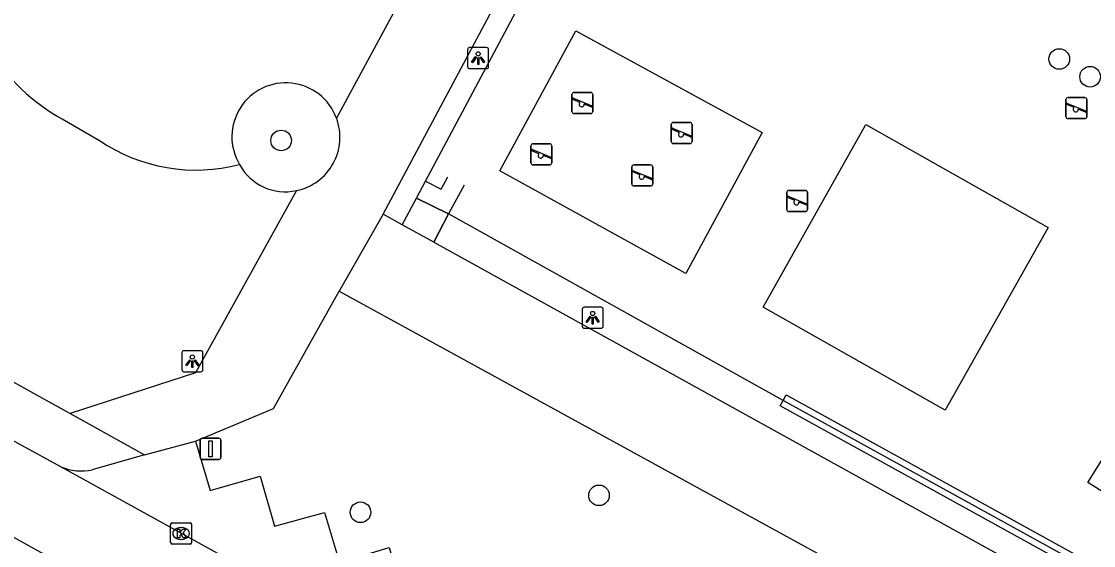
# Model space of a CAD drawing. Extents: x 158352 to 159489, y 383828 to 384597.
# Drawn here: x 158937.8 to 158988.7, y 384106.4 to 384131.3 of the extents above; entities that cross this region are included whole.
import ezdxf

# ---------------------------------------------------------------- set-up
doc = ezdxf.new("R2010")
doc.units = 0
for name, color, linetype in [('IMGEO_Boom', 7, 'Continuous'), ('IMGEO_Groenvoorziening', 7, 'Continuous'), ('IMGEO_Haag', 7, 'Continuous'), ('IMGEO_Hek', 7, 'Continuous'), ('IMGEO_Kolk', 7, 'Continuous'), ('IMGEO_Lichtpunt', 7, 'Continuous'), ('IMGEO_Parkeervlak_open', 7, 'Continuous'), ('IMGEO_Rijbaan_lokaal_open', 7, 'Continuous'), ('IMGEO_Speelvoorziening', 7, 'Continuous'), ('IMGEO_Verkeersbordpaal', 7, 'Continuous'), ('IMGEO_Voetpad_gesloten', 7, 'Continuous'), ('IMGEO_Voetpad_halfverhard', 7, 'Continuous'), ('IMGEO_Voetpad_open', 7, 'Continuous')]:
    doc.layers.add(name, color=color, linetype=linetype)

msp = doc.modelspace()

# ---------------------------------------------------------------- linework, layer by layer
at = {"layer": 'IMGEO_Boom'}
for centre in [(158987.103, 384129.498), (158988.568, 384128.658), (158950.172, 384125.634), (158965.259, 384108.808), (158953.939, 384108.005)]:
    msp.add_circle(centre, 0.489, dxfattribs=at)
at = {"layer": 'IMGEO_Groenvoorziening'}
for points in [[(158956.596, 384122.904), (158957.028, 384123.713), (158962.667, 384134.289)], [(158969.382, 384119.333), (158960.555, 384124.203), (158964.163, 384130.837), (158973.005, 384126.019), (158969.382, 384119.333)], [(158981.694, 384112.846), (158973.047, 384117.727), (158977.921, 384126.386), (158986.58, 384121.509), (158981.694, 384112.846)], [(158955.922, 384121.638), (158956.596, 384122.904)], [(158956.596, 384122.904), (158958.114, 384122.156)], [(158958.114, 384122.156), (158957.416, 384120.813)], [(158974.003, 384113.309), (158958.114, 384122.156)], [(158991.944, 384107.234), (158988.467, 384109.415), (158991.581, 384114.396), (158995.015, 384112.265), (158991.944, 384107.234)]]:
    msp.add_lwpolyline(points, dxfattribs=at)
msp.add_arc((158950.367, 384125.662), 2.461, 208.34, 282.5357, dxfattribs=at)
at = {"layer": 'IMGEO_Haag'}
for points in [[(158995.468, 384101.477), (158995.324, 384101.215), (158973.859, 384113.046), (158974.003, 384113.309)], [(158974.003, 384113.309), (158974.148, 384113.572), (158995.613, 384101.74), (158995.468, 384101.477)]]:
    msp.add_lwpolyline(points, dxfattribs=at)
at = {"layer": 'IMGEO_Hek'}
for points in [[(158957.028, 384123.713), (158962.667, 384134.289)], [(158957.028, 384123.713), (158957.772, 384123.329), (158958.084, 384123.907)], [(158956.596, 384122.904), (158957.028, 384123.713)], [(158958.857, 384123.513), (158958.114, 384122.156)], [(158955.922, 384121.638), (158956.596, 384122.904)], [(158958.114, 384122.156), (158956.596, 384122.904)], [(158957.416, 384120.813), (158958.114, 384122.156)], [(158974.003, 384113.309), (158958.114, 384122.156)], [(158995.468, 384101.477), (158974.003, 384113.309)]]:
    msp.add_lwpolyline(points, dxfattribs=at)
at = {"layer": 'IMGEO_Kolk'}
for p, q in [((158944.925, 384106.574), (158944.925, 384107.426)), ((158945, 384107.5), (158945.852, 384107.5)), ((158945.413, 384107.28), (158945.438, 384107.28)), ((158945.926, 384107.426), (158945.926, 384106.574)), ((158945.436, 384106.72), (158945.411, 384106.72)), ((158945.852, 384106.5), (158945, 384106.5))]:
    msp.add_line(p, q, dxfattribs=at)
for points in [[(158944.925, 384106.574), (158944.925, 384107.426)], [(158945, 384107.5), (158945.852, 384107.5)], [(158945.246, 384107.2), (158945.369, 384107.2), (158945.369, 384107.049), (158945.499, 384107.2), (158945.663, 384107.2), (158945.517, 384107.049), (158945.67, 384106.8), (158945.518, 384106.8), (158945.433, 384106.964), (158945.369, 384106.897), (158945.369, 384106.8), (158945.246, 384106.8), (158945.246, 384107.2)], [(158945.926, 384107.426), (158945.926, 384106.574)], [(158945.852, 384106.5), (158945, 384106.5)]]:
    msp.add_lwpolyline(points, dxfattribs=at)
for centre, start, end in [((158945.002, 384107.424), 91.552, 178.448), ((158945.002, 384107.424), 91.552, 178.448), ((158945.85, 384107.424), 1.552, 88.448), ((158945.85, 384107.424), 1.552, 88.448), ((158945.002, 384106.576), 181.552, 268.448), ((158945.002, 384106.576), 181.552, 268.448), ((158945.85, 384106.576), 271.552, 358.448), ((158945.85, 384106.576), 271.552, 358.448)]:
    msp.add_arc(centre, 0.0765, start, end, dxfattribs=at)
for centre, major_axis, ratio, start_param, end_param in [((158945.412, 384107), (-0.387, 0.002), 0.722429, 4.712389, 7.853982), ((158945.437, 384107), (-0.39, 0.002), 0.717154, 1.570796, 4.712389)]:
    msp.add_ellipse(centre, major_axis=major_axis, ratio=ratio, start_param=start_param, end_param=end_param, dxfattribs=at)
at = {"layer": 'IMGEO_Lichtpunt'}
for p, q in [((158959.927, 384130.04), (158959.119, 384130.04)), ((158959.927, 384130.04), (158959.119, 384130.04)), ((158959.025, 384129.945), (158959.025, 384129.138)), ((158959.025, 384129.945), (158959.025, 384129.138)), ((158960.021, 384129.138), (158960.021, 384129.945)), ((158960.021, 384129.138), (158960.021, 384129.945)), ((158959.119, 384129.044), (158959.927, 384129.044)), ((158959.119, 384129.044), (158959.927, 384129.044)), ((158964.462, 384117.634), (158964.462, 384116.827)), ((158964.462, 384117.634), (158964.462, 384116.827)), ((158965.364, 384117.729), (158964.556, 384117.729)), ((158965.364, 384117.729), (158964.556, 384117.729)), ((158965.458, 384116.827), (158965.458, 384117.634)), ((158965.458, 384116.827), (158965.458, 384117.634)), ((158964.556, 384116.733), (158965.364, 384116.733)), ((158964.556, 384116.733), (158965.364, 384116.733)), ((158945.461, 384115.573), (158945.461, 384114.766)), ((158945.461, 384115.573), (158945.461, 384114.766)), ((158946.363, 384115.668), (158945.555, 384115.668)), ((158946.363, 384115.668), (158945.555, 384115.668)), ((158946.457, 384114.766), (158946.457, 384115.573)), ((158946.457, 384114.766), (158946.457, 384115.573)), ((158945.555, 384114.672), (158946.363, 384114.672)), ((158945.555, 384114.672), (158946.363, 384114.672))]:
    msp.add_line(p, q, dxfattribs=at)
for points in [[(158959.399, 384129.609), (158959.438, 384129.581), (158959.25, 384129.319), (158959.212, 384129.346), (158959.399, 384129.609)], [(158959.501, 384129.561), (158959.548, 384129.561), (158959.548, 384129.239), (158959.501, 384129.239), (158959.501, 384129.561)], [(158959.611, 384129.581), (158959.649, 384129.608), (158959.836, 384129.346), (158959.797, 384129.318), (158959.611, 384129.581)], [(158964.836, 384117.298), (158964.875, 384117.27), (158964.687, 384117.008), (158964.649, 384117.035), (158964.836, 384117.298)], [(158964.938, 384117.25), (158964.985, 384117.25), (158964.985, 384116.928), (158964.938, 384116.928), (158964.938, 384117.25)], [(158965.048, 384117.27), (158965.086, 384117.297), (158965.273, 384117.035), (158965.234, 384117.007), (158965.048, 384117.27)], [(158945.835, 384115.237), (158945.874, 384115.209), (158945.686, 384114.947), (158945.648, 384114.974), (158945.835, 384115.237)], [(158946.047, 384115.209), (158946.085, 384115.236), (158946.272, 384114.974), (158946.233, 384114.946), (158946.047, 384115.209)], [(158945.937, 384115.189), (158945.984, 384115.189), (158945.984, 384114.867), (158945.937, 384114.867), (158945.937, 384115.189)]]:
    msp.add_lwpolyline(points, dxfattribs=at)
for centre in [(158959.524, 384129.743), (158964.961, 384117.432), (158945.96, 384115.371)]:
    msp.add_circle(centre, 0.0994, dxfattribs=at)
for centre, start, end in [((158959.119, 384129.945), 90, 180), ((158959.119, 384129.945), 90, 180), ((158959.927, 384129.945), 0, 90), ((158959.927, 384129.945), 0, 90), ((158959.119, 384129.138), 180, 270), ((158959.119, 384129.138), 180, 270), ((158959.927, 384129.138), 270, 0), ((158959.927, 384129.138), 270, 360), ((158964.556, 384117.634), 90, 180), ((158964.556, 384117.634), 90, 180), ((158965.364, 384117.634), 0, 90), ((158965.364, 384117.634), 0, 90), ((158964.556, 384116.827), 180, 270), ((158964.556, 384116.827), 180, 270), ((158965.364, 384116.827), 270, 0), ((158965.364, 384116.827), 270, 360), ((158945.555, 384115.573), 90, 180), ((158945.555, 384115.573), 90, 180), ((158946.363, 384115.573), 0, 90), ((158946.363, 384115.573), 0, 90), ((158945.555, 384114.766), 180, 270), ((158945.555, 384114.766), 180, 270), ((158946.363, 384114.766), 270, 0), ((158946.363, 384114.766), 270, 360)]:
    msp.add_arc(centre, 0.0946, start, end, dxfattribs=at)
at = {"layer": 'IMGEO_Parkeervlak_open'}
msp.add_lwpolyline([(158946.105, 384111.373), (158946.8, 384109.035), (158949.177, 384109.71), (158949.857, 384107.343), (158952.235, 384108.002), (158952.942, 384105.627), (158955.306, 384106.336), (158956.001, 384103.961), (158958.38, 384104.625), (158959.095, 384102.257), (158961.454, 384102.926), (158962.166, 384100.568), (158964.545, 384101.231), (158965.262, 384098.706)], dxfattribs=at)
at = {"layer": 'IMGEO_Rijbaan_lokaal_open'}
for points in [[(158939.722, 384110.159), (158937.868, 384111.172), (158936.878, 384111.713)], [(158962.964, 384097.342), (158939.722, 384110.159)], [(158984.088, 384081.129), (158938.625, 384106.185), (158935.936, 384107.668), (158934.943, 384108.215)]]:
    msp.add_lwpolyline(points, dxfattribs=at)
at = {"layer": 'IMGEO_Speelvoorziening'}
for p, q in [((158963.973, 384127.012), (158963.973, 384127.812)), ((158963.973, 384127.812), (158963.973, 384127.012)), ((158964.356, 384127.44), (158964.017, 384127.577)), ((158964.042, 384127.637), (158964.918, 384127.284)), ((158964.073, 384127.912), (158964.863, 384127.912)), ((158964.863, 384127.912), (158964.073, 384127.912)), ((158964.963, 384127.812), (158964.963, 384127.012)), ((158964.963, 384127.012), (158964.963, 384127.812)), ((158987.423, 384126.77), (158987.423, 384127.57)), ((158987.423, 384127.57), (158987.423, 384126.77)), ((158987.523, 384127.67), (158988.313, 384127.67)), ((158988.313, 384127.67), (158987.523, 384127.67)), ((158988.413, 384127.57), (158988.413, 384126.77)), ((158988.413, 384126.77), (158988.413, 384127.57)), ((158964.863, 384126.912), (158964.073, 384126.912)), ((158964.073, 384126.912), (158964.863, 384126.912)), ((158964.894, 384127.224), (158964.554, 384127.361)), ((158987.806, 384127.198), (158987.467, 384127.335)), ((158987.492, 384127.395), (158988.368, 384127.042)), ((158988.344, 384126.982), (158988.004, 384127.119)), ((158968.786, 384126.488), (158969.576, 384126.488)), ((158969.576, 384126.488), (158968.786, 384126.488)), ((158988.313, 384126.67), (158987.523, 384126.67)), ((158987.523, 384126.67), (158988.313, 384126.67)), ((158968.686, 384125.588), (158968.686, 384126.388)), ((158968.686, 384126.388), (158968.686, 384125.588)), ((158969.069, 384126.016), (158968.73, 384126.153)), ((158968.755, 384126.213), (158969.631, 384125.86)), ((158969.607, 384125.8), (158969.267, 384125.937)), ((158969.676, 384126.388), (158969.676, 384125.588)), ((158969.676, 384125.588), (158969.676, 384126.388)), ((158962.027, 384124.578), (158962.027, 384125.378)), ((158962.027, 384125.378), (158962.027, 384124.578)), ((158962.127, 384125.478), (158962.917, 384125.478)), ((158962.917, 384125.478), (158962.127, 384125.478)), ((158963.017, 384125.378), (158963.017, 384124.578)), ((158963.017, 384124.578), (158963.017, 384125.378)), ((158969.576, 384125.488), (158968.786, 384125.488)), ((158968.786, 384125.488), (158969.576, 384125.488)), ((158962.41, 384125.006), (158962.071, 384125.143)), ((158962.096, 384125.203), (158962.972, 384124.85)), ((158962.948, 384124.79), (158962.608, 384124.927)), ((158962.917, 384124.478), (158962.127, 384124.478)), ((158962.127, 384124.478), (158962.917, 384124.478)), ((158966.817, 384123.578), (158966.817, 384124.378)), ((158966.817, 384124.378), (158966.817, 384123.578)), ((158966.917, 384124.478), (158967.707, 384124.478)), ((158967.707, 384124.478), (158966.917, 384124.478)), ((158967.807, 384124.378), (158967.807, 384123.578)), ((158967.807, 384123.578), (158967.807, 384124.378)), ((158967.2, 384124.006), (158966.861, 384124.143)), ((158966.886, 384124.203), (158967.762, 384123.85)), ((158967.738, 384123.79), (158967.398, 384123.927)), ((158967.707, 384123.478), (158966.917, 384123.478)), ((158966.917, 384123.478), (158967.707, 384123.478)), ((158974.167, 384122.364), (158974.167, 384123.164)), ((158974.167, 384123.164), (158974.167, 384122.364)), ((158974.55, 384122.792), (158974.211, 384122.929)), ((158974.236, 384122.989), (158975.112, 384122.636)), ((158974.267, 384123.264), (158975.057, 384123.264)), ((158975.057, 384123.264), (158974.267, 384123.264)), ((158975.157, 384123.164), (158975.157, 384122.364)), ((158975.157, 384122.364), (158975.157, 384123.164)), ((158975.088, 384122.576), (158974.748, 384122.713)), ((158975.057, 384122.264), (158974.267, 384122.264)), ((158974.267, 384122.264), (158975.057, 384122.264))]:
    msp.add_line(p, q, dxfattribs=at)
for centre, radius, start, end in [((158964.073, 384127.812), 0.1, 90, 180), ((158964.073, 384127.812), 0.1, 90, 180), ((158964.03, 384127.607), 0.0327, 68.078, 248.078), ((158964.435, 384127.35), 0.12, 130.9928, 5.1632), ((158964.863, 384127.812), 0.1, 0, 90), ((158964.863, 384127.812), 0.1, 360, 90), ((158987.523, 384127.57), 0.1, 90, 180), ((158987.523, 384127.57), 0.1, 90, 180), ((158988.313, 384127.57), 0.1, 0, 90), ((158988.313, 384127.57), 0.1, 360, 90), ((158964.073, 384127.012), 0.1, 180, 270), ((158964.073, 384127.012), 0.1, 180, 270), ((158964.863, 384127.012), 0.1, 270, 0), ((158964.863, 384127.012), 0.1, 270, 0), ((158964.906, 384127.254), 0.0327, 248.078, 68.078), ((158987.48, 384127.365), 0.0327, 68.078, 248.078), ((158987.885, 384127.108), 0.12, 130.9928, 5.1632), ((158988.356, 384127.012), 0.0327, 248.078, 68.078), ((158968.786, 384126.388), 0.1, 90, 180), ((158968.786, 384126.388), 0.1, 90, 180), ((158969.576, 384126.388), 0.1, 0, 90), ((158969.576, 384126.388), 0.1, 360, 90), ((158987.523, 384126.77), 0.1, 180, 270), ((158987.523, 384126.77), 0.1, 180, 270), ((158988.313, 384126.77), 0.1, 270, 0), ((158988.313, 384126.77), 0.1, 270, 0), ((158968.743, 384126.183), 0.0327, 68.078, 248.078), ((158969.148, 384125.926), 0.12, 130.9928, 5.1632), ((158962.127, 384125.378), 0.1, 90, 180), ((158962.127, 384125.378), 0.1, 90, 180), ((158962.917, 384125.378), 0.1, 0, 90), ((158962.917, 384125.378), 0.1, 360, 90), ((158968.786, 384125.588), 0.1, 180, 270), ((158968.786, 384125.588), 0.1, 180, 270), ((158969.576, 384125.588), 0.1, 270, 0), ((158969.576, 384125.588), 0.1, 270, 0), ((158969.619, 384125.83), 0.0327, 248.078, 68.078), ((158962.084, 384125.173), 0.0327, 68.078, 248.078), ((158962.489, 384124.916), 0.12, 130.9928, 5.1632), ((158962.127, 384124.578), 0.1, 180, 270), ((158962.127, 384124.578), 0.1, 180, 270), ((158962.917, 384124.578), 0.1, 270, 0), ((158962.917, 384124.578), 0.1, 270, 0), ((158962.96, 384124.82), 0.0327, 248.078, 68.078), ((158966.917, 384124.378), 0.1, 90, 180), ((158966.917, 384124.378), 0.1, 90, 180), ((158967.707, 384124.378), 0.1, 0, 90), ((158967.707, 384124.378), 0.1, 360, 90), ((158966.874, 384124.173), 0.0327, 68.078, 248.078), ((158967.279, 384123.916), 0.12, 130.9928, 5.1632), ((158967.75, 384123.82), 0.0327, 248.078, 68.078), ((158966.917, 384123.578), 0.1, 180, 270), ((158966.917, 384123.578), 0.1, 180, 270), ((158967.707, 384123.578), 0.1, 270, 0), ((158967.707, 384123.578), 0.1, 270, 0), ((158974.267, 384123.164), 0.1, 90, 180), ((158974.267, 384123.164), 0.1, 90, 180), ((158974.224, 384122.959), 0.0327, 68.078, 248.078), ((158975.057, 384123.164), 0.1, 0, 90), ((158975.057, 384123.164), 0.1, 360, 90), ((158974.267, 384122.364), 0.1, 180, 270), ((158974.267, 384122.364), 0.1, 180, 270), ((158974.629, 384122.702), 0.12, 130.9928, 5.1632), ((158975.057, 384122.364), 0.1, 270, 0), ((158975.057, 384122.364), 0.1, 270, 0), ((158975.1, 384122.606), 0.0327, 248.078, 68.078)]:
    msp.add_arc(centre, radius, start, end, dxfattribs=at)
at = {"layer": 'IMGEO_Verkeersbordpaal'}
for p, q in [((158946.325, 384110.615), (158946.325, 384111.415)), ((158946.325, 384111.415), (158946.325, 384110.615)), ((158946.425, 384111.515), (158947.215, 384111.515)), ((158947.215, 384111.515), (158946.425, 384111.515)), ((158947.315, 384111.415), (158947.315, 384110.615)), ((158947.315, 384110.615), (158947.315, 384111.415)), ((158947.215, 384110.515), (158946.425, 384110.515)), ((158946.425, 384110.515), (158947.215, 384110.515))]:
    msp.add_line(p, q, dxfattribs=at)
msp.add_lwpolyline([(158946.745, 384111.39), (158946.895, 384111.39), (158946.895, 384110.64), (158946.745, 384110.64), (158946.745, 384111.39)], dxfattribs=at)
for centre, start, end in [((158946.425, 384111.415), 90, 180), ((158946.425, 384111.415), 90, 180), ((158947.215, 384111.415), 0, 90), ((158947.215, 384111.415), 360, 90), ((158946.425, 384110.615), 180, 270), ((158946.425, 384110.615), 180, 270), ((158947.215, 384110.615), 270, 0), ((158947.215, 384110.615), 270, 0)]:
    msp.add_arc(centre, 0.1, start, end, dxfattribs=at)
at = {"layer": 'IMGEO_Voetpad_gesloten'}
for points in [[(158955.021, 384122.136), (158969.705, 384149.635)], [(158955.522, 384131.725), (158952.797, 384126.692)], [(158950.901, 384123.26), (158946.102, 384114.62), (158940.156, 384112.693)], [(158955.021, 384122.136), (158952.93, 384118.493)], [(158955.922, 384121.638), (158955.021, 384122.136)], [(158957.416, 384120.813), (158955.922, 384121.638)], [(158957.416, 384120.813), (159010.004, 384091.761), (159019.535, 384086.424)], [(158946.105, 384111.373), (158949.814, 384112.922), (158952.93, 384118.493)], [(158952.93, 384118.493), (158996.536, 384094.615), (158998.55, 384093.503)], [(158940.156, 384112.693), (158941.041, 384112.203), (158943.691, 384110.724)], [(158943.691, 384110.724), (158946.105, 384111.373)]]:
    msp.add_lwpolyline(points, dxfattribs=at)
msp.add_arc((158950.387, 384125.784), 2.576, 281.5206, 20.6427, dxfattribs=at)
at = {"layer": 'IMGEO_Voetpad_halfverhard'}
msp.add_lwpolyline([(158939.772, 384126.662), (158941.546, 384125.635)], dxfattribs=at)
for centre, radius, start, end in [((158944.05, 384134.491), 8.922, 210.7162, 241.347), ((158950.395, 384125.81), 2.559, 20.1746, 210.9436), ((158946.139, 384132.445), 8.214, 236.0015, 284.5409)]:
    msp.add_arc(centre, radius, start, end, dxfattribs=at)
at = {"layer": 'IMGEO_Voetpad_open'}
for points in [[(158936.647, 384114.639), (158937.851, 384113.971), (158940.156, 384112.693)], [(158943.691, 384110.724), (158941.211, 384110.023)]]:
    msp.add_lwpolyline(points, dxfattribs=at)
msp.add_arc((158940.681, 384112.443), 2.478, 247.2196, 282.3429, dxfattribs=at)

doc.saveas('drawing.dxf')
